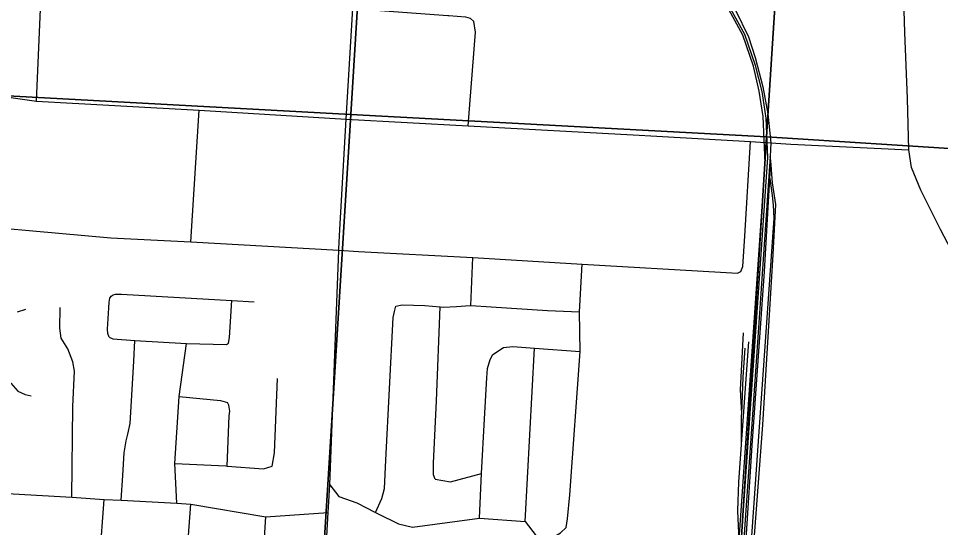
# Model space of a CAD drawing. Extents: x 114604 to 551442, y 316898 to 567001.
# Drawn here: x 216631 to 222509, y 374135 to 377377 of the extents above; entities that cross this region are included whole.
import ezdxf

# ---------------------------------------------------------------- set-up
doc = ezdxf.new("R2010")
doc.units = 0
for name, color, linetype in [('GE_P_Alignment_1000_Bearings', 7, 'Continuous'), ('GE_P_Alignment_100_Cardinal_Points', 7, 'Continuous'), ('GE_P_Alignment_500_Bearings', 7, 'Continuous'), ('PM_P_Cells', 7, 'Continuous'), ('SN_P_Signs', 7, 'Continuous')]:
    doc.layers.add(name, color=color, linetype=linetype)

msp = doc.modelspace()

# ---------------------------------------------------------------- linework, layer by layer
at = {"layer": 'GE_P_Alignment_1000_Bearings'}
for p, q in [((221420.6, 376358.2), (221426.8, 376468.9)), ((221426.8, 376468.9), (221422.1, 376497.4))]:
    msp.add_line(p, q, dxfattribs=at)
for points in [[(221196.1, 373627.7), (221391.3, 376455.8), (221377.3, 376752.1), (221352.8, 376913), (221316.6, 377072.6), (221249.3, 377269.9), (221069.4, 377598.5), (220827, 378034.9), (220754.3, 378187.9), (220702.1, 378320.9), (220654.7, 378495.1), (220627.7, 378689.5), (220610.9, 378894), (220616.6, 379526.2), (220760.6, 382139.1), (220840.8, 383712.4), (220843.5, 384047.8)], [(221211.1, 373630.2), (221407.1, 376490.7), (221397.3, 376741.3), (221371.1, 376912.2), (221328.4, 377076.8), (221260.9, 377274.9), (221080.4, 377604.5), (220838.2, 378040.6), (220765.9, 378192.8), (220714.1, 378324.8), (220667.1, 378497.6), (220640.2, 378690.9), (220623.5, 378894.4), (220629.2, 379525.8), (220773.2, 382138.5), (220853.4, 383712), (220856.1, 384048)], [(220648, 378707.3), (220676.8, 378507.4), (220710.4, 378387.1), (220770.7, 378222.9), (220867, 378025.6), (220988.3, 377803.5), (221121.3, 377579.7), (221201.6, 377428.9), (221283.7, 377258.9), (221327.3, 377127.1), (221376.9, 376942.1), (221407.3, 376768.7), (221426.9, 376584.5), (221422.1, 376497.4)], [(221422.1, 376497.4), (221336.6, 375251.5), (221259.2, 374121.7), (221181.8, 372966.1), (221142.3, 372423.3)], [(221156.1, 372537.7), (221214.5, 372696.9), (221237.8, 372884.1), (221290.2, 373658.6), (221376.4, 374788.5), (221442.6, 375873.3), (221458.6, 376192.1), (221436.6, 376330.6), (221426.8, 376468.9)], [(221156.1, 372537.7), (221192.4, 372870.3), (221307.1, 374656.3), (221387.1, 375765.3), (221420.6, 376358.2)], [(221420.6, 376358.2), (221435.3, 376249.3), (221441, 376186.7), (221446.8, 376105.1), (221221.1, 372902.3), (221198.8, 372707.2), (221156.1, 372537.7)], [(221241.5, 374861.6), (221232.6, 375012), (221252.7, 375373.5)], [(221239, 374663.1), (221253.9, 374872.6), (221285.9, 375316.9)], [(221241.5, 374861.6), (221251.4, 375091.7), (221264, 375276)], [(221239, 374663.1), (221240.9, 374848.6), (221241.5, 374861.6)], [(221225.5, 374052.7), (221217.3, 374242), (221221.9, 374423.3), (221239, 374663.1)]]:
    msp.add_lwpolyline(points, dxfattribs=at)
at = {"layer": 'GE_P_Alignment_100_Cardinal_Points'}
for p, q in [((217729.1, 375953.8), (217782.2, 376792)), ((218679.8, 376033.2), (218719.5, 376734.3)), ((219515.4, 375548.8), (219527.9, 375853.7)), ((219860.5, 374173.4), (219921.2, 375277.2)), ((217700, 373878.9), (217729.2, 374283.3))]:
    msp.add_line(p, q, dxfattribs=at)
for points in [[(218719.5, 376734.3), (218762.3, 377439.6), (218763.5, 377460), (218827.6, 378447.3), (218886.2, 379350.2), (218902.5, 379579.9), (218934.6, 379976.1), (218953.4, 380300.8), (218981.2, 380694.4), (218981.9, 380703.1), (219008.9, 381125.5), (219023.2, 381455.6), (219053.4, 381792.9), (219066.1, 381959.7), (219075.6, 382088.2), (219091.8, 382128.3), (219102.6, 382185.6), (219105.4, 382232.5)], [(216745.9, 376849.4), (216773.9, 377485.2), (216781.5, 377657.2), (216863.3, 378602.4)], [(216467.5, 377545.8), (216773.9, 377485.2), (216840.8, 377481.8), (216964.8, 377469.8), (217125.4, 377489.4), (217363.9, 377495.7), (217387.8, 377494.8), (217868.4, 377477.8), (218762.3, 377439.6), (219367.4, 377396.3), (219375.2, 377395.6), (219481.4, 377386.5), (219509.4, 377378.1), (219533.1, 377357.6)], [(219496.8, 376693.4), (219543.4, 377289.2), (219533.1, 377357.6)], [(216080.1, 376913.8), (216432.7, 376894), (216745.9, 376849.4), (217782.2, 376792), (218719.5, 376734.3), (219496.8, 376693.4), (220587.3, 376633.8), (220661.6, 376629.6)], [(216033.7, 376084.8), (217220.8, 375979.7), (217729.1, 375953.8), (218672.3, 375900.2), (218797.6, 375893.1), (219527.9, 375853.7), (220224.1, 375812.8), (221106.5, 375761), (221214.5, 375755.3), (221234.7, 375765), (221249.2, 375796.9), (221260.1, 375989.2), (221297.9, 376593.8)], [(220661.6, 376629.6), (221297.9, 376593.8), (221555.1, 376575.1), (222306.5, 376540.5)], [(218438.9, 371611.2), (218444.6, 371705.6), (218502.1, 372510.5), (218544.8, 373215.9), (218563.9, 373506.4), (218605.1, 374230), (218615, 374406.9), (218672.3, 375900.2), (218672.8, 375910.5), (218679.8, 376033.2)], [(220123.1, 374135.7), (220131.8, 374190.1), (220146, 374342.2), (220212.1, 375256.4), (220208, 375508.2), (220224.1, 375812.8)], [(217209.3, 375347.8), (217200.5, 375369.4), (217199.5, 375397.6), (217208, 375533.7), (217210.2, 375569.4), (217214.5, 375594.5), (217222.5, 375607.3), (217234.1, 375617), (217249.1, 375621.1)], [(217249.1, 375621.1), (217288.7, 375621.4), (217473, 375610.7), (217990.7, 375580.5), (218134.1, 375572.3)], [(216971.2, 374327.6), (216978.4, 374904.6), (216987.8, 375131.1), (216978.7, 375189.4), (216945.9, 375272.1), (216902.9, 375341), (216893.8, 375403.3), (216897.8, 375535.6)], [(217956.2, 375299.4), (217969.2, 375309.6), (217977.2, 375344.8), (217990.7, 375580.5)], [(218907.9, 374231.1), (218948.2, 374318.7), (218965.1, 374382.6), (218973.8, 374562.9), (219019.5, 375472.6), (219028.1, 375510.5), (219036.6, 375544.5)], [(219036.6, 375544.5), (219076.8, 375553.9), (219220.9, 375547.6), (219319.9, 375539.5), (219340.9, 375537.8), (219423.1, 375542.5), (219509.3, 375549.2), (219515.4, 375548.8), (219643.3, 375541.1), (220003.5, 375517.5), (220208, 375508.2)], [(219286.5, 374441.8), (219276.8, 374470), (219275.9, 374544.2), (219295.9, 374940.9), (219319.9, 375539.5)], [(217209.3, 375347.8), (217231.6, 375335.6), (217373.2, 375326.2), (217702.8, 375307.2), (217956.2, 375299.4)], [(217286.7, 374308.7), (217296.2, 374465.2), (217305, 374609.4), (217318.7, 374687), (217327.6, 374728.2), (217342.6, 374798), (217365.6, 375194.7), (217373.2, 375326.2)], [(217640.7, 374289.9), (217628, 374541.7), (217656.3, 374969.9), (217702.8, 375307.2)], [(219569.6, 374194.1), (219583.6, 374478.1), (219601.7, 374826.2), (219615.8, 375087.3), (219621.4, 375148.4), (219637.8, 375204.2), (219655.9, 375236.4)], [(219655.9, 375236.4), (219722, 375280.3), (219781.5, 375287.6), (219921.2, 375277.2), (220212.1, 375256.4)], [(215971.5, 375053.8), (216044.6, 375045.7), (216088.4, 375050.3), (216155.3, 375072.3), (216199.9, 375089), (216239.4, 375097.9), (216307.2, 375101.8), (216496.4, 375088.5), (216539.5, 375075.9), (216583.5, 375053.1), (216626.9, 375003.5), (216673.4, 374981.5), (216713, 374973.2)], [(218248.4, 374526.1), (218263.7, 374610), (218282.8, 375082.9)], [(217656.3, 374969.9), (217918.2, 374944.2), (217964.1, 374931.5)], [(217961.9, 374526), (217974.8, 374845.1), (217979.2, 374875.1), (217971.8, 374913.3), (217964.1, 374931.5)], [(217628, 374541.7), (217954, 374526.6), (217961.9, 374526), (218192, 374508.9), (218248.4, 374526.1)], [(214044.6, 374512.9), (214374.9, 374431.7), (214382.7, 374431.4), (214781.8, 374412.2), (214939.1, 374404.7), (215373.5, 374425.4), (215929.9, 374387.4), (216099.1, 374379.4), (216598, 374349.1), (216971.2, 374327.6), (217176.5, 374312.3), (217286.7, 374308.7), (217640.7, 374289.9), (217729.2, 374283.3), (218207.2, 374202.1), (218605.1, 374230)], [(219286.5, 374441.8), (219384.3, 374426.2), (219583.6, 374478.1)], [(218615, 374406.9), (218673.8, 374332.7), (218787.4, 374292.9), (218907.9, 374231.1), (218920.5, 374224.6), (219053.7, 374158.4), (219143.6, 374136.9), (219569.6, 374194.1), (219860.5, 374173.4), (219930, 374082.6), (220054.1, 374082.7), (220086.5, 374100.2), (220123.1, 374135.7)], [(217119.5, 373318), (217138.4, 373667.2), (217150.8, 373939.7), (217176.5, 374312.3)], [(218187.3, 373519.8), (218197.7, 373819), (218197.8, 373831.1), (218199.5, 374069.6), (218207.2, 374202.1)]]:
    msp.add_lwpolyline(points, dxfattribs=at)
at = {"layer": 'GE_P_Alignment_500_Bearings'}
msp.add_lwpolyline([(222733.4, 375603.2), (222507.8, 376033.4), (222382.1, 376283.4), (222322.9, 376426.5), (222306.5, 376540.5), (222297.4, 376867.2), (222280.3, 377288), (222270.7, 377638.8), (222244.1, 378129.6), (222238.3, 378187.5)], dxfattribs=at)
at = {"layer": 'PM_P_Cells'}
msp.add_lwpolyline([(216625.5, 375508.5), (216677.5, 375524.5)], dxfattribs=at)
at = {"layer": 'SN_P_Signs'}
for points in [[(219081.6, 382136.9), (218749.6, 376765.4), (216092.5, 376909.3), (216413.5, 382302.7)], [(221743, 381971.5), (221399.8, 376622), (218749.6, 376765.4), (219081.6, 382136.9)], [(224400.2, 381793.6), (224064.1, 376453.1), (221399.8, 376622), (221743, 381971.5)], [(218749.6, 376765.4), (218415.5, 371401.9), (215761.4, 371549.8), (216092.5, 376909.3)], [(221399.8, 376622), (221062.7, 371254.5), (218415.5, 371401.9), (218749.6, 376765.4)], [(224064.1, 376453.1), (223725.1, 371096.6), (221062.7, 371254.5), (221399.8, 376622)]]:
    msp.add_lwpolyline(points, close=True, dxfattribs=at)

doc.saveas('drawing.dxf')
